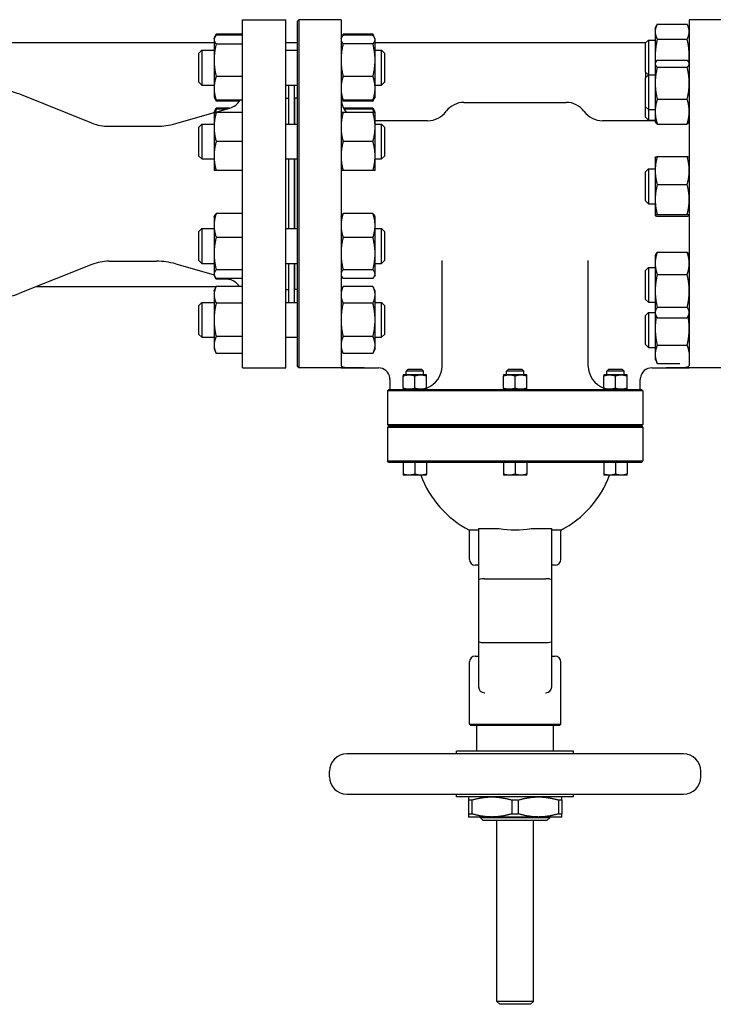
# Model space of a CAD drawing. Header units: inches. Extents: x 18 to 846, y -44 to 561.
# Tile 585 of 642: x 401 to 416, y 501 to 522. Entities that reach past the tile are written whole.
import ezdxf

# ---------------------------------------------------------------- set-up
doc = ezdxf.new("R2010")
doc.units = ezdxf.units.IN
doc.header["$LTSCALE"] = 24
doc.header["$MEASUREMENT"] = 0
doc.layers.add('Visible (ANSI)', color=7, linetype='Continuous', lineweight=30)

msp = doc.modelspace()

# ---------------------------------------------------------------- linework, layer by layer
at = {"layer": 'Visible (ANSI)'}
for p, q in [((406.05343, 514.3063), (406.05343, 521.8063)), ((406.05343, 521.8063), (406.99093, 521.8063)), ((406.99093, 514.3063), (406.99093, 521.8063)), ((407.24093, 521.77505), (407.27218, 521.8063)), ((407.24093, 514.33755), (407.24093, 521.77505)), ((407.27218, 521.8063), (407.27218, 514.3063)), ((408.17843, 521.8063), (407.27218, 521.8063)), ((408.17843, 521.8063), (408.17843, 514.35461)), ((415.67843, 521.8063), (415.67843, 514.35461)), ((416.58468, 521.8063), (415.67843, 521.8063)), ((414.94443, 521.61698), (414.98009, 521.69346)), ((414.94443, 521.61698), (414.94443, 521.54884)), ((414.98952, 521.71268), (415.63334, 521.71268)), ((415.67843, 521.61698), (415.64277, 521.69346)), ((405.44493, 521.39751), (405.45528, 521.41971)), ((405.44493, 521.39751), (405.44493, 521.37607)), ((405.44493, 521.37607), (405.44493, 520.93374)), ((405.45528, 521.41971), (405.48984, 521.49383)), ((406.05343, 521.4942), (405.49002, 521.4942)), ((406.05343, 521.46977), (405.49002, 521.46977)), ((408.17843, 521.39751), (408.18871, 521.41956)), ((408.18871, 521.41956), (408.22351, 521.49418)), ((408.22351, 521.49418), (408.22352, 521.4942)), ((408.86734, 521.4942), (408.22352, 521.4942)), ((408.86734, 521.46961), (408.22352, 521.46961)), ((408.86734, 521.4942), (408.86735, 521.49418)), ((408.90215, 521.41956), (408.86735, 521.49418)), ((408.91243, 521.39751), (408.90215, 521.41956)), ((408.91243, 521.37621), (408.91243, 521.39751)), ((408.91243, 520.93425), (408.91243, 521.37621)), ((414.73843, 521.30448), (414.80093, 521.36698)), ((414.80093, 521.36698), (414.80093, 520.61982)), ((414.80093, 521.36698), (414.94443, 521.36698)), ((414.94443, 521.54884), (414.94443, 521.02465)), ((414.98952, 521.385), (415.63334, 521.385)), ((405.44493, 521.3063), (398.95968, 521.3063)), ((405.11593, 521.08501), (405.17843, 521.14751)), ((405.17843, 521.14751), (405.17843, 520.39751)), ((405.17843, 521.14751), (405.44493, 521.14751)), ((406.05343, 521.28237), (405.49002, 521.28237)), ((407.24093, 521.3063), (406.99093, 521.3063)), ((406.99093, 521.14751), (407.24093, 521.14751)), ((408.86734, 521.2828), (408.22352, 521.2828)), ((414.74025, 521.3063), (408.91243, 521.3063)), ((408.91243, 521.14751), (409.05343, 521.14751)), ((409.05343, 520.39751), (409.05343, 521.14751)), ((409.11593, 521.08501), (409.05343, 521.14751)), ((414.73843, 520.67948), (414.73843, 521.30448)), ((405.11593, 520.46001), (405.11593, 521.08501)), ((405.44493, 520.93374), (405.44493, 520.33018)), ((408.91243, 520.33055), (408.91243, 520.93425)), ((409.11593, 521.08501), (409.11593, 520.46001)), ((414.94443, 521.02465), (414.94443, 520.86982)), ((414.98952, 520.9312), (415.63334, 520.9312)), ((414.94443, 520.86982), (414.95094, 520.88379)), ((414.94443, 520.86982), (414.94443, 520.85615)), ((414.94443, 520.85615), (414.94443, 520.43791)), ((414.98952, 520.7811), (415.63334, 520.7811)), ((415.67843, 520.86982), (415.67191, 520.88379)), ((406.05343, 520.58511), (405.49002, 520.58511)), ((408.86734, 520.5857), (408.22352, 520.5857)), ((414.73843, 520.67948), (414.79951, 520.6184)), ((414.73843, 520.55732), (414.80093, 520.61982)), ((414.73843, 519.93232), (414.73843, 520.55732)), ((414.74093, 520.55982), (414.74093, 520.67698)), ((414.80093, 520.61982), (414.80093, 519.86982)), ((414.80093, 520.61982), (414.94443, 520.61982)), ((405.11593, 520.46001), (405.17843, 520.39751)), ((405.17843, 520.39751), (405.44493, 520.39751)), ((405.44493, 520.33018), (405.44493, 520.14751)), ((406.99093, 520.39751), (407.24093, 520.39751)), ((407.05343, 519.55639), (407.05343, 520.39751)), ((407.17343, 519.55639), (407.17343, 520.39751)), ((408.91243, 520.39751), (409.05343, 520.39751)), ((408.91243, 520.14751), (408.91243, 520.33055)), ((409.11593, 520.46001), (409.05343, 520.39751)), ((414.94443, 520.43791), (414.94443, 519.82658)), ((402.81265, 519.58035), (401.25835, 520.19974)), ((405.44493, 520.14751), (405.45528, 520.12531)), ((405.45528, 520.12531), (405.48984, 520.05119)), ((406.05343, 520.07525), (405.49002, 520.07525)), ((406.99093, 520.1188), (407.05343, 520.1188)), ((407.17843, 520.1163), (407.17843, 519.55639)), ((407.24093, 520.1163), (407.17843, 520.1163)), ((408.17843, 520.14751), (408.18871, 520.12545)), ((408.18871, 520.12545), (408.22351, 520.05084)), ((408.86734, 520.0754), (408.22352, 520.0754)), ((408.90215, 520.12545), (408.86735, 520.05084)), ((408.91243, 520.14751), (408.90215, 520.12545)), ((414.98952, 520.09472), (415.63334, 520.09472)), ((405.45244, 519.80652), (405.78179, 519.90096)), ((405.45514, 519.82829), (405.47462, 519.87007)), ((405.9887, 520.05082), (405.49002, 520.05082)), ((405.77897, 519.90015), (405.49002, 519.90015)), ((405.70286, 519.87832), (405.49002, 519.87832)), ((407.17343, 519.9963), (407.17843, 519.9963)), ((408.86734, 520.05082), (408.22352, 520.05082)), ((408.86734, 519.90015), (408.23497, 519.90015)), ((408.86734, 519.87848), (408.24694, 519.87848)), ((408.90215, 519.82843), (408.88273, 519.87007)), ((410.82607, 520.02481), (413.03079, 520.02481)), ((414.73843, 519.70696), (414.73843, 519.93232)), ((414.73843, 519.93232), (414.80093, 519.86982)), ((414.80093, 519.86982), (414.80093, 519.64446)), ((414.80093, 519.86982), (414.94443, 519.86982)), ((404.61857, 519.56741), (405.44493, 519.80436)), ((405.44493, 519.80639), (405.45514, 519.82829)), ((405.44493, 519.80639), (405.44493, 519.49341)), ((406.05343, 519.80671), (405.49002, 519.80671)), ((406.05343, 519.80607), (405.49002, 519.80607)), ((408.86734, 519.8064), (408.22352, 519.8064)), ((408.86734, 519.80638), (408.22352, 519.80638)), ((408.91243, 519.80639), (408.90215, 519.82843)), ((408.91243, 519.49387), (408.91243, 519.80639)), ((414.73843, 519.70696), (414.80093, 519.64446)), ((414.94443, 519.82658), (414.94443, 519.61982)), ((403.18284, 519.5093), (404.20512, 519.5093)), ((405.11593, 519.49389), (405.17843, 519.55639)), ((405.11593, 518.86889), (405.11593, 519.49389)), ((405.17843, 519.55639), (405.17843, 518.80639)), ((405.17843, 519.55639), (405.44493, 519.55639)), ((405.44493, 519.49341), (405.44493, 518.86842)), ((406.99093, 519.55639), (407.24093, 519.55639)), ((410.04459, 519.63111), (408.91243, 519.63111)), ((408.91243, 519.55639), (409.05343, 519.55639)), ((408.91243, 518.86887), (408.91243, 519.49387)), ((409.05343, 518.80639), (409.05343, 519.55639)), ((409.11593, 519.49389), (409.05343, 519.55639)), ((409.11593, 519.49389), (409.11593, 518.86889)), ((414.94443, 519.63111), (413.81226, 519.63111)), ((414.80093, 519.64446), (414.94443, 519.64446)), ((414.94443, 519.61982), (414.95094, 519.60584)), ((414.98952, 519.55844), (415.63334, 519.55844)), ((415.67843, 519.61982), (415.67191, 519.60584)), ((406.05343, 519.18076), (405.49002, 519.18076)), ((408.86734, 519.18137), (408.22352, 519.18137)), ((405.11593, 518.86889), (405.17843, 518.80639)), ((405.17843, 518.80639), (405.44493, 518.80639)), ((405.44493, 518.86842), (405.44493, 518.55639)), ((406.99093, 518.80639), (407.24093, 518.80639)), ((407.05343, 517.30621), (407.05343, 518.80639)), ((407.17343, 517.30621), (407.17343, 518.80639)), ((407.17843, 518.80639), (407.17843, 517.30621)), ((408.91243, 518.55639), (408.91243, 518.86887)), ((408.91243, 518.80639), (409.05343, 518.80639)), ((409.11593, 518.86889), (409.05343, 518.80639)), ((414.94443, 518.84065), (414.94483, 518.84151)), ((414.94443, 518.84065), (414.94443, 518.55601)), ((414.98952, 518.85866), (415.63334, 518.85866)), ((415.67843, 518.84065), (415.67803, 518.84151)), ((414.73843, 518.52815), (414.80093, 518.59065)), ((414.80093, 518.59065), (414.80093, 517.84065)), ((414.80093, 518.59065), (414.94443, 518.59065)), ((406.05343, 518.55607), (405.49002, 518.55607)), ((408.86734, 518.55638), (408.22352, 518.55638)), ((414.73843, 517.90315), (414.73843, 518.52815)), ((414.94443, 518.55601), (414.94443, 517.93187)), ((414.98952, 518.25337), (415.63334, 518.25337)), ((414.73843, 517.90315), (414.80093, 517.84065)), ((414.80093, 517.84065), (414.94443, 517.84065)), ((414.94443, 517.93187), (414.94443, 517.5915)), ((405.44493, 517.55621), (405.45514, 517.57811)), ((405.44493, 517.55621), (405.44493, 517.37277)), ((406.05343, 517.62815), (405.49002, 517.62815)), ((408.17843, 517.55621), (408.18871, 517.57825)), ((408.86734, 517.6283), (408.22352, 517.6283)), ((408.91243, 517.55621), (408.90215, 517.57825)), ((408.91243, 517.37314), (408.91243, 517.55621)), ((414.94443, 517.5915), (414.94443, 517.59065)), ((414.94443, 517.59065), (414.94483, 517.58979)), ((414.98952, 517.61036), (415.63334, 517.61036)), ((414.98952, 517.57264), (415.63334, 517.57264)), ((415.67843, 517.59065), (415.67803, 517.58979)), ((405.44493, 517.37277), (405.44493, 516.76892)), ((408.91243, 516.76943), (408.91243, 517.37314)), ((405.11593, 517.24371), (405.17843, 517.30621)), ((405.11593, 516.61871), (405.11593, 517.24371)), ((405.17843, 517.30621), (405.17843, 516.55621)), ((405.17843, 517.30621), (405.44493, 517.30621)), ((406.05343, 517.11739), (405.49002, 517.11739)), ((406.99093, 517.30621), (407.24093, 517.30621)), ((408.86734, 517.11797), (408.22352, 517.11797)), ((408.91243, 517.30621), (409.05343, 517.30621)), ((409.05343, 516.55621), (409.05343, 517.30621)), ((409.11593, 517.24371), (409.05343, 517.30621)), ((409.11593, 517.24371), (409.11593, 516.61871)), ((405.44493, 516.76892), (405.44493, 516.32737)), ((408.91243, 516.3275), (408.91243, 516.76943)), ((414.94443, 516.71814), (414.95942, 516.75029)), ((414.94443, 516.71814), (414.94443, 516.55758)), ((414.98952, 516.79905), (415.63334, 516.79905)), ((415.67843, 516.71814), (415.66344, 516.75029)), ((402.81265, 516.53226), (401.25835, 515.91287)), ((403.18284, 516.6033), (404.20512, 516.6033)), ((404.61857, 516.54519), (405.44493, 516.30824)), ((405.11593, 516.61871), (405.17843, 516.55621)), ((405.17843, 516.55621), (405.44493, 516.55621)), ((406.99093, 516.55621), (407.24093, 516.55621)), ((407.05343, 515.7151), (407.05343, 516.55621)), ((407.17343, 515.7151), (407.17343, 516.55621)), ((407.17843, 516.55621), (407.17843, 515.9963)), ((408.91243, 516.55621), (409.05343, 516.55621)), ((409.11593, 516.61871), (409.05343, 516.55621)), ((410.35363, 514.3437), (410.35363, 516.61873)), ((413.50323, 514.3437), (413.50323, 516.61873)), ((414.73843, 516.40564), (414.80093, 516.46814)), ((414.80093, 516.46814), (414.80093, 515.71814)), ((414.80093, 516.46814), (414.94443, 516.46814)), ((414.94443, 516.55758), (414.94443, 515.96315)), ((405.44493, 516.32737), (405.44493, 516.30621)), ((405.44493, 516.30621), (405.45514, 516.28432)), ((405.45514, 516.28432), (405.46396, 516.26539)), ((406.05343, 516.42045), (405.49002, 516.42045)), ((408.17843, 516.30621), (408.18871, 516.28417)), ((408.86734, 516.42088), (408.22352, 516.42088)), ((408.91243, 516.30621), (408.90215, 516.28417)), ((408.91243, 516.30621), (408.91243, 516.3275)), ((414.73843, 515.78064), (414.73843, 516.40564)), ((414.98952, 516.31611), (415.63334, 516.31611)), ((401.61828, 516.0563), (405.48746, 516.0563)), ((405.44493, 515.9651), (405.48984, 516.06142)), ((406.05343, 516.23428), (405.49002, 516.23428)), ((405.75222, 516.22013), (405.49002, 516.22013)), ((406.05343, 516.06178), (405.49002, 516.06178)), ((405.70286, 516.23428), (405.78179, 516.21165)), ((407.17343, 516.1163), (407.17843, 516.1163)), ((407.17343, 516.0563), (407.17843, 516.0563)), ((408.17843, 515.9651), (408.22351, 516.06177)), ((408.22351, 516.06177), (408.22352, 516.06178)), ((408.86734, 516.23412), (408.22352, 516.23412)), ((408.86734, 516.06178), (408.22352, 516.06178)), ((408.86734, 516.06178), (408.86735, 516.06177)), ((408.91243, 515.9651), (408.86735, 516.06177)), ((405.44493, 515.9651), (405.44493, 515.88109)), ((405.44493, 515.88109), (405.44493, 515.33955)), ((406.99093, 515.9938), (407.05343, 515.9938)), ((407.24093, 515.9963), (407.17843, 515.9963)), ((408.91243, 515.88135), (408.91243, 515.9651)), ((408.91243, 515.34007), (408.91243, 515.88135)), ((414.94443, 515.96315), (414.94443, 515.49872)), ((405.11593, 515.6526), (405.17843, 515.7151)), ((405.11593, 515.0276), (405.11593, 515.6526)), ((405.17843, 515.7151), (405.17843, 514.9651)), ((405.17843, 515.7151), (405.44493, 515.7151)), ((406.05343, 515.70039), (405.49002, 515.70039)), ((406.99093, 515.7151), (407.24093, 515.7151)), ((408.86734, 515.70092), (408.22352, 515.70092)), ((408.91243, 515.7151), (409.05343, 515.7151)), ((409.05343, 514.9651), (409.05343, 515.7151)), ((409.11593, 515.6526), (409.05343, 515.7151)), ((409.11593, 515.6526), (409.11593, 515.0276)), ((414.73843, 515.78064), (414.80093, 515.71814)), ((414.80093, 515.71814), (414.94443, 515.71814)), ((414.73843, 515.43312), (414.80093, 515.49562)), ((414.73843, 514.80812), (414.73843, 515.43312)), ((414.80093, 515.49562), (414.80093, 514.74562)), ((414.80093, 515.49562), (414.94443, 515.49562)), ((414.94443, 515.49872), (414.94443, 515.46814)), ((414.94443, 515.46814), (414.95942, 515.43599)), ((414.94443, 515.46814), (414.94443, 515.15329)), ((414.98952, 515.6102), (415.63334, 515.6102)), ((415.67843, 515.46814), (415.66344, 515.43599)), ((405.44493, 515.33955), (405.44493, 514.79856)), ((408.91243, 514.79882), (408.91243, 515.34007)), ((414.98952, 515.38723), (415.63334, 515.38723)), ((405.11593, 515.0276), (405.17843, 514.9651)), ((408.86734, 514.97923), (408.22352, 514.97923)), ((409.11593, 515.0276), (409.05343, 514.9651)), ((414.94443, 515.15329), (414.94443, 514.59643)), ((405.17843, 514.9651), (405.44493, 514.9651)), ((405.44493, 514.79856), (405.44493, 514.7151)), ((406.05343, 514.9787), (405.49002, 514.9787)), ((406.99093, 514.9651), (407.24093, 514.9651)), ((408.91243, 514.9651), (409.05343, 514.9651)), ((408.91243, 514.7151), (408.91243, 514.79882)), ((414.73843, 514.80812), (414.80093, 514.74562)), ((414.98952, 514.79294), (415.63334, 514.79294)), ((405.44493, 514.7151), (405.48984, 514.61878)), ((406.05343, 514.61841), (405.49002, 514.61841)), ((408.17843, 514.7151), (408.22351, 514.61842)), ((408.86734, 514.61841), (408.22352, 514.61841)), ((408.91243, 514.7151), (408.86735, 514.61842)), ((414.80093, 514.74562), (414.94443, 514.74562)), ((414.94443, 514.59643), (414.94443, 514.49562)), ((414.94443, 514.49562), (414.98009, 514.41915)), ((414.98952, 514.39992), (415.47448, 514.39992)), ((406.05343, 514.3063), (406.99093, 514.3063)), ((407.24093, 514.33755), (407.27218, 514.3063)), ((408.17843, 514.3063), (407.27218, 514.3063)), ((408.67843, 514.30764), (408.17843, 514.30764)), ((408.17843, 514.30764), (408.17843, 514.3063)), ((408.17843, 514.3063), (408.98343, 514.3063)), ((409.64398, 514.1562), (409.51898, 514.1562)), ((409.51898, 513.86603), (409.51898, 514.13387)), ((409.61873, 514.2689), (409.58148, 514.23165)), ((409.95648, 514.23165), (409.58148, 514.23165)), ((409.58148, 514.1562), (409.58148, 514.23165)), ((409.91923, 514.2689), (409.61873, 514.2689)), ((409.89398, 514.1562), (409.64398, 514.1562)), ((409.76898, 513.86603), (409.76898, 514.13387)), ((410.01898, 514.1562), (409.89398, 514.1562)), ((409.91923, 514.2689), (409.95648, 514.23165)), ((409.95648, 514.1562), (409.95648, 514.23165)), ((410.01898, 513.86603), (410.01898, 514.13387)), ((411.80343, 514.1562), (411.67843, 514.1562)), ((411.67843, 513.86603), (411.67843, 514.13387)), ((411.77818, 514.2689), (411.74093, 514.23165)), ((412.11593, 514.23165), (411.74093, 514.23165)), ((411.74093, 514.1562), (411.74093, 514.23165)), ((412.07868, 514.2689), (411.77818, 514.2689)), ((412.05343, 514.1562), (411.80343, 514.1562)), ((411.92843, 513.86603), (411.92843, 514.13387)), ((412.17843, 514.1562), (412.05343, 514.1562)), ((412.07868, 514.2689), (412.11593, 514.23165)), ((412.11593, 514.1562), (412.11593, 514.23165)), ((412.17843, 513.86603), (412.17843, 514.13387)), ((413.96288, 514.1562), (413.83788, 514.1562)), ((413.83788, 513.86603), (413.83788, 514.13387)), ((413.93763, 514.2689), (413.90038, 514.23165)), ((414.27538, 514.23165), (413.90038, 514.23165)), ((413.90038, 514.1562), (413.90038, 514.23165)), ((414.23813, 514.2689), (413.93763, 514.2689)), ((414.21288, 514.1562), (413.96288, 514.1562)), ((414.08788, 513.86603), (414.08788, 514.13387)), ((414.33788, 514.1562), (414.21288, 514.1562)), ((414.23813, 514.2689), (414.27538, 514.23165)), ((414.27538, 514.1562), (414.27538, 514.23165)), ((414.33788, 513.86603), (414.33788, 514.13387)), ((414.87343, 514.3063), (415.67843, 514.3063)), ((415.67843, 514.30764), (415.17843, 514.30764)), ((415.67843, 514.3063), (415.67843, 514.30764)), ((416.58468, 514.3063), (415.67843, 514.3063)), ((409.23343, 514.0563), (409.23343, 513.8437)), ((414.62343, 513.8437), (414.62343, 514.0563)), ((409.20968, 513.8437), (409.17843, 513.81245)), ((409.24165, 513.81245), (409.17843, 513.81245)), ((409.17843, 513.81245), (409.17843, 513.08755)), ((409.20968, 513.8437), (409.27277, 513.8437)), ((410.79105, 513.81245), (409.24165, 513.81245)), ((409.27277, 513.8437), (410.79422, 513.8437)), ((413.0658, 513.81245), (410.79105, 513.81245)), ((410.79422, 513.8437), (413.06264, 513.8437)), ((413.06264, 513.8437), (414.58409, 513.8437)), ((414.61521, 513.81245), (413.0658, 513.81245)), ((414.58409, 513.8437), (414.64718, 513.8437)), ((414.67843, 513.81245), (414.61521, 513.81245)), ((414.64718, 513.8437), (414.67843, 513.81245)), ((414.67843, 513.81245), (414.67843, 513.08755)), ((409.17843, 513.08755), (409.24165, 513.08755)), ((409.20968, 513.0563), (409.17843, 513.08755)), ((409.24165, 513.08755), (410.79105, 513.08755)), ((410.79105, 513.08755), (413.0658, 513.08755)), ((413.0658, 513.08755), (414.61521, 513.08755)), ((414.61521, 513.08755), (414.67843, 513.08755)), ((414.64718, 513.0563), (414.67843, 513.08755)), ((409.20968, 513.0563), (409.17843, 513.02505)), ((409.24165, 513.02505), (409.17843, 513.02505)), ((409.17843, 513.02505), (409.17843, 512.30015)), ((409.27277, 513.0563), (409.20968, 513.0563)), ((409.20968, 513.0563), (409.27277, 513.0563)), ((410.79105, 513.02505), (409.24165, 513.02505)), ((410.79422, 513.0563), (409.27277, 513.0563)), ((409.27277, 513.0563), (410.79422, 513.0563)), ((413.0658, 513.02505), (410.79105, 513.02505)), ((413.06264, 513.0563), (410.79422, 513.0563)), ((410.79422, 513.0563), (413.06264, 513.0563)), ((414.58409, 513.0563), (413.06264, 513.0563)), ((413.06264, 513.0563), (414.58409, 513.0563)), ((414.61521, 513.02505), (413.0658, 513.02505)), ((414.64718, 513.0563), (414.58409, 513.0563)), ((414.58409, 513.0563), (414.64718, 513.0563)), ((414.67843, 513.02505), (414.61521, 513.02505)), ((414.64718, 513.0563), (414.67843, 513.02505)), ((414.67843, 513.02505), (414.67843, 512.30015)), ((409.17843, 512.30015), (409.24165, 512.30015)), ((409.20968, 512.2689), (409.17843, 512.30015)), ((409.27277, 512.2689), (409.20968, 512.2689)), ((409.24165, 512.30015), (410.79105, 512.30015)), ((410.79422, 512.2689), (409.27277, 512.2689)), ((409.51898, 512.2689), (409.51898, 512.01623)), ((409.76898, 512.2689), (409.76898, 512.01623)), ((410.01898, 512.2689), (410.01898, 512.01623)), ((410.79105, 512.30015), (413.0658, 512.30015)), ((413.06264, 512.2689), (410.79422, 512.2689)), ((411.67843, 512.2689), (411.67843, 512.01623)), ((411.92843, 512.2689), (411.92843, 512.01623)), ((412.17843, 512.2689), (412.17843, 512.01623)), ((414.58409, 512.2689), (413.06264, 512.2689)), ((413.0658, 512.30015), (414.61521, 512.30015)), ((413.83788, 512.2689), (413.83788, 512.01623)), ((414.08788, 512.2689), (414.08788, 512.01623)), ((414.33788, 512.2689), (414.33788, 512.01623)), ((414.64718, 512.2689), (414.58409, 512.2689)), ((414.61521, 512.30015), (414.67843, 512.30015)), ((414.64718, 512.2689), (414.67843, 512.30015)), ((409.64398, 511.9939), (409.51898, 511.9939)), ((409.89398, 511.9939), (409.64398, 511.9939)), ((410.01898, 511.9939), (409.89398, 511.9939)), ((411.80343, 511.9939), (411.67843, 511.9939)), ((412.05343, 511.9939), (411.80343, 511.9939)), ((412.17843, 511.9939), (412.05343, 511.9939)), ((413.96288, 511.9939), (413.83788, 511.9939)), ((414.21288, 511.9939), (413.96288, 511.9939)), ((414.33788, 511.9939), (414.21288, 511.9939)), ((411.14103, 510.81261), (410.94418, 510.81261)), ((410.94418, 510.1813), (410.94418, 510.81261)), ((411.14103, 510.8437), (411.26603, 510.8437)), ((411.14103, 510.8437), (411.14103, 509.73998)), ((411.26603, 510.8437), (411.5835, 510.8437)), ((412.27336, 510.8437), (412.59083, 510.8437)), ((412.59083, 510.8437), (412.71583, 510.8437)), ((412.71583, 509.73998), (412.71583, 510.8437)), ((412.91268, 510.81261), (412.71583, 510.81261)), ((412.91268, 510.1813), (412.91268, 510.81261)), ((411.14103, 510.0563), (411.06918, 510.0563)), ((412.78768, 510.0563), (412.71583, 510.0563)), ((411.14103, 509.73998), (411.14103, 508.412)), ((411.26603, 509.76202), (412.59083, 509.76202)), ((412.71583, 508.412), (412.71583, 509.73998)), ((411.14103, 508.412), (411.14103, 507.43327)), ((412.71583, 507.43327), (412.71583, 508.412)), ((411.26603, 508.38995), (412.59083, 508.38995)), ((411.06918, 508.09567), (411.14103, 508.09567)), ((412.71583, 508.09567), (412.78768, 508.09567)), ((410.94418, 506.63086), (410.94418, 507.97067)), ((412.91268, 506.63086), (412.91268, 507.97067)), ((411.26603, 507.30827), (411.2755, 507.30827)), ((412.58136, 507.30827), (412.59083, 507.30827)), ((410.94418, 506.63086), (412.91268, 506.63086)), ((410.97543, 506.59961), (410.94418, 506.63086)), ((412.88143, 506.59961), (410.97543, 506.59961)), ((411.10166, 506.04843), (411.10166, 506.59961)), ((412.7552, 506.04843), (412.7552, 506.59961)), ((412.88143, 506.59961), (412.91268, 506.63086)), ((415.55441, 505.98937), (408.30244, 505.98937)), ((413.18827, 506.04843), (410.66859, 506.04843)), ((410.66859, 505.98937), (410.66859, 506.04843)), ((413.18827, 505.98937), (413.18827, 506.04843)), ((407.92843, 505.49725), (407.92843, 505.61536)), ((415.92843, 505.49725), (415.92843, 505.61536)), ((408.30244, 505.12323), (415.55441, 505.12323)), ((410.66859, 505.06418), (410.66859, 505.12323)), ((413.18827, 505.06418), (410.66859, 505.06418)), ((413.18827, 505.06418), (413.18827, 505.12323)), ((410.92449, 504.99599), (410.92449, 504.6993)), ((410.9925, 504.99599), (410.92449, 504.99599)), ((410.9925, 504.99599), (410.9925, 504.6993)), ((411.86043, 504.99599), (411.86043, 504.6993)), ((411.99643, 504.99599), (411.86043, 504.99599)), ((411.99643, 504.99599), (411.99643, 504.6993)), ((412.86436, 504.99599), (412.86436, 504.6993)), ((412.93237, 504.99599), (412.86436, 504.99599)), ((412.93237, 504.99599), (412.93237, 504.6993)), ((410.92449, 504.6993), (410.9925, 504.6993)), ((411.42646, 504.63111), (410.92449, 504.63111)), ((411.1804, 504.61487), (411.1804, 504.63111)), ((412.67646, 504.61487), (411.1804, 504.61487)), ((411.2429, 504.55237), (411.1804, 504.61487)), ((412.4304, 504.63111), (411.42646, 504.63111)), ((411.86043, 504.6993), (411.99643, 504.6993)), ((412.93237, 504.63111), (412.4304, 504.63111)), ((412.61396, 504.55237), (412.67646, 504.61487)), ((412.67646, 504.61487), (412.67646, 504.63111)), ((412.86436, 504.6993), (412.93237, 504.6993)), ((412.61396, 504.55237), (411.2429, 504.55237)), ((411.53473, 500.6588), (411.53473, 504.55237)), ((412.32213, 500.6588), (412.32213, 504.55237)), ((412.32213, 500.6588), (411.53473, 500.6588)), ((411.59723, 500.5963), (411.53473, 500.6588)), ((412.25963, 500.5963), (411.59723, 500.5963)), ((412.25963, 500.5963), (412.32213, 500.6588))]:
    msp.add_line(p, q, dxfattribs=at)
for centre, radius, start, end in [((400.70306, 518.8063), 1.5, 68.272718, 90), ((405.67843, 520.26143), 0.375, 286, 330.231967), ((408.67843, 520.13111), 0.5, 180, 220.496535), ((410.82607, 519.55237), 0.47244, 90, 143.477266), ((413.03079, 519.55237), 0.47244, 36.522734, 90), ((410.04459, 520.13111), 0.5, 270, 323.477266), ((413.81226, 520.13111), 0.5, 216.522734, 270), ((403.18284, 520.5093), 1, 248.272718, 270), ((404.20512, 521.0093), 1.5, 270, 286), ((403.18284, 515.6033), 1, 90, 111.727282), ((404.20512, 515.1033), 1.5, 74, 90), ((405.67843, 515.85117), 0.375, 34.16838, 74), ((400.70306, 517.3063), 1.5, 270, 291.727282), ((409.85363, 514.3437), 0.5, 289.311794, 0), ((414.00323, 514.3437), 0.5, 180, 250.688206), ((408.98343, 514.0563), 0.25, 8.604112, 90), ((414.87343, 514.0563), 0.25, 90, 171.395888), ((411.92843, 512.74134), 2.16535, 200.192895, 242.964308), ((411.92843, 512.74134), 2.16535, 297.035692, 339.807105), ((411.06918, 510.1813), 0.125, 180, 270), ((412.78768, 510.1813), 0.125, 270, 0), ((411.06918, 507.97067), 0.125, 90, 180), ((412.78768, 507.97067), 0.125, 0, 90), ((411.26603, 507.43327), 0.125, 180, 270), ((412.59083, 507.43327), 0.125, 270, 0), ((408.30244, 505.61536), 0.37402, 90, 180), ((415.55441, 505.61536), 0.37402, 0, 90), ((408.30244, 505.49725), 0.37402, 180, 270), ((415.55441, 505.49725), 0.37402, 270, 0)]:
    msp.add_arc(centre, radius, start, end, dxfattribs=at)
for centre, major_axis, ratio, start_param, end_param in [((411.92843, 512.83569), (2.14771, 0), 0.93969262, 4.55108575, 4.87369221), ((411.26603, 509.73998), (0.125, 0), 0.17632698, 1.57079633, 3.14159265), ((412.59083, 509.73998), (-0.125, 0), 0.17632698, 3.14159265, 4.71238898), ((411.26603, 508.412), (-0.125, 0), 0.17632698, 0, 1.57079633), ((412.59083, 508.412), (-0.125, 0), 0.17632698, 1.57079633, 3.14159265)]:
    msp.add_ellipse(centre, major_axis=major_axis, ratio=ratio, start_param=start_param, end_param=end_param, dxfattribs=at)
for points, weights in [([(414.98952, 521.71268), (414.94443, 521.62488), (414.94443, 521.54884)], [1, 1.0379548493, 1]), ([(415.67843, 521.54884), (415.67843, 521.62488), (415.63334, 521.71268)], [1, 1.0379548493, 1]), ([(405.49002, 521.46977), (405.44493, 521.41956), (405.44493, 521.37607)], [1, 1.0379548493, 1]), ([(405.44493, 521.37607), (405.44493, 521.33258), (405.49002, 521.28237)], [1, 1.0379548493, 1]), ([(405.49002, 521.4942), (405.47782, 521.46801), (405.46906, 521.44346)], [1, 1.00998587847, 1.01471720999]), ([(405.48984, 521.49383), (405.48993, 521.49401), (405.49002, 521.4942)], [1.00013849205, 1.00006937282, 1]), ([(408.22352, 521.46961), (408.17843, 521.41956), (408.17843, 521.37621)], [1, 1.0379548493, 1]), ([(408.17843, 521.37621), (408.17843, 521.33286), (408.22352, 521.2828)], [1, 1.0379548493, 1]), ([(408.22352, 521.4942), (408.21125, 521.46789), (408.20245, 521.44323)], [1, 1.01004922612, 1.01477702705]), ([(408.88841, 521.44323), (408.87961, 521.46789), (408.86734, 521.4942)], [1.01477702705, 1.01004922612, 1]), ([(408.91243, 521.37621), (408.91243, 521.41956), (408.86734, 521.46961)], [1, 1.0379548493, 1]), ([(408.86734, 521.2828), (408.91243, 521.33286), (408.91243, 521.37621)], [1, 1.0379548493, 1]), ([(414.94443, 521.54884), (414.94443, 521.4728), (414.98952, 521.385)], [1, 1.0379548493, 1]), ([(414.98952, 521.385), (414.94443, 521.19189), (414.94443, 521.02465)], [1, 1.0379548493, 1]), ([(415.63334, 521.385), (415.67843, 521.4728), (415.67843, 521.54884)], [1, 1.0379548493, 1]), ([(415.67843, 521.02465), (415.67843, 521.19189), (415.63334, 521.385)], [1, 1.0379548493, 1]), ([(405.49002, 521.28237), (405.44493, 521.09554), (405.44493, 520.93374)], [1, 1.0379548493, 1]), ([(408.22352, 521.2828), (408.17843, 521.09601), (408.17843, 520.93425)], [1, 1.0379548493, 1]), ([(408.91243, 520.93425), (408.91243, 521.09601), (408.86734, 521.2828)], [1, 1.0379548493, 1]), ([(405.44493, 520.93374), (405.44493, 520.77194), (405.49002, 520.58511)], [1, 1.0379548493, 1]), ([(408.17843, 520.93425), (408.17843, 520.77249), (408.22352, 520.5857)], [1, 1.0379548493, 1]), ([(408.86734, 520.5857), (408.91243, 520.77249), (408.91243, 520.93425)], [1, 1.0379548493, 1]), ([(414.94443, 521.02465), (414.94443, 520.95577), (414.95162, 520.88519)], [1, 1.01529068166, 1.01826120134]), ([(414.98952, 520.9312), (414.94443, 520.89098), (414.94443, 520.85615)], [1, 1.0379548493, 1]), ([(415.67843, 520.85615), (415.67843, 520.89098), (415.63334, 520.9312)], [1, 1.0379548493, 1]), ([(415.67124, 520.88519), (415.67843, 520.95577), (415.67843, 521.02465)], [1.01826120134, 1.01529068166, 1]), ([(414.94443, 520.85615), (414.94443, 520.82132), (414.98952, 520.7811)], [1, 1.0379548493, 1]), ([(414.98952, 520.7811), (414.94443, 520.59719), (414.94443, 520.43791)], [1, 1.0379548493, 1]), ([(415.63334, 520.7811), (415.67843, 520.82132), (415.67843, 520.85615)], [1, 1.0379548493, 1]), ([(415.67843, 520.43791), (415.67843, 520.59719), (415.63334, 520.7811)], [1, 1.0379548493, 1]), ([(405.49002, 520.58511), (405.44493, 520.44849), (405.44493, 520.33018)], [1, 1.0379548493, 1]), ([(408.22352, 520.5857), (408.17843, 520.44896), (408.17843, 520.33055)], [1, 1.0379548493, 1]), ([(408.91243, 520.33055), (408.91243, 520.44896), (408.86734, 520.5857)], [1, 1.0379548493, 1]), ([(405.44493, 520.33018), (405.44493, 520.21186), (405.49002, 520.07525)], [1, 1.0379548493, 1]), ([(408.17843, 520.33055), (408.17843, 520.21214), (408.22352, 520.0754)], [1, 1.0379548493, 1]), ([(408.86734, 520.0754), (408.91243, 520.21214), (408.91243, 520.33055)], [1, 1.0379548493, 1]), ([(414.94443, 520.43791), (414.94443, 520.27864), (414.98952, 520.09472)], [1, 1.0379548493, 1]), ([(415.63334, 520.09472), (415.67843, 520.27864), (415.67843, 520.43791)], [1, 1.0379548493, 1]), ([(405.49002, 520.07525), (405.46632, 520.10164), (405.45528, 520.12531)], [1, 1.01959616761, 1.01895725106]), ([(405.46894, 520.10172), (405.47774, 520.07709), (405.49002, 520.05082)], [1.01477953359, 1.01005189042, 1]), ([(408.22352, 520.0754), (408.19975, 520.10179), (408.18871, 520.12545)], [1, 1.01965700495, 1.01895308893]), ([(408.20244, 520.1018), (408.21124, 520.07713), (408.22352, 520.05082)], [1.01477953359, 1.01005189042, 1]), ([(408.90215, 520.12545), (408.89111, 520.10179), (408.86734, 520.0754)], [1.01895308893, 1.01965700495, 1]), ([(408.86734, 520.05082), (408.87961, 520.07713), (408.88842, 520.1018)], [1, 1.01005189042, 1.01477953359]), ([(414.98952, 520.09472), (414.94443, 519.95102), (414.94443, 519.82658)], [1, 1.0379548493, 1]), ([(415.67843, 519.82658), (415.67843, 519.95102), (415.63334, 520.09472)], [1, 1.0379548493, 1]), ([(405.45514, 519.82829), (405.46617, 519.85194), (405.49002, 519.87832)], [1.01894813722, 1.01972294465, 1]), ([(405.49002, 519.87832), (405.4787, 519.84398), (405.47034, 519.81165)], [1, 1.00926034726, 1.01400195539]), ([(405.47462, 519.87007), (405.48147, 519.88476), (405.49002, 519.90015)], [1.01139008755, 1.00697791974, 1]), ([(405.49002, 519.90015), (405.48183, 519.87994), (405.47521, 519.86062)], [1, 1.00667899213, 1.01100735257]), ([(408.86734, 519.90015), (408.87589, 519.88476), (408.88273, 519.87007)], [1, 1.00697791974, 1.01139008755]), ([(408.88208, 519.86081), (408.87548, 519.88004), (408.86734, 519.90015)], [1.01096558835, 1.00664681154, 1]), ([(408.86734, 519.87848), (408.89112, 519.85209), (408.90215, 519.82843)], [1, 1.01966212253, 1.01895272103]), ([(408.88841, 519.8064), (408.87961, 519.84128), (408.86734, 519.87848)], [1.01477702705, 1.01004922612, 1]), ([(405.49002, 519.80671), (405.44493, 519.80654), (405.44493, 519.80639)], [1, 1.0379548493, 1]), ([(405.44493, 519.80639), (405.44493, 519.80624), (405.49002, 519.80607)], [1, 1.0379548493, 1]), ([(405.49002, 519.80607), (405.44493, 519.63852), (405.44493, 519.49341)], [1, 1.0379548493, 1]), ([(408.22352, 519.8064), (408.17843, 519.8064), (408.17843, 519.80639)], [1, 1.0379548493, 1]), ([(408.17843, 519.80639), (408.17843, 519.80639), (408.22352, 519.80638)], [1, 1.0379548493, 1]), ([(408.22352, 519.80638), (408.17843, 519.63891), (408.17843, 519.49387)], [1, 1.0379548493, 1]), ([(408.91243, 519.80639), (408.91243, 519.8064), (408.86734, 519.8064)], [1, 1.0379548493, 1]), ([(408.86734, 519.80638), (408.91243, 519.80639), (408.91243, 519.80639)], [1, 1.0379548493, 1]), ([(408.91243, 519.49387), (408.91243, 519.63891), (408.86734, 519.80638)], [1, 1.0379548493, 1]), ([(414.94443, 519.82658), (414.94443, 519.70213), (414.98952, 519.55844)], [1, 1.0379548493, 1]), ([(415.63334, 519.55844), (415.67843, 519.70213), (415.67843, 519.82658)], [1, 1.0379548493, 1]), ([(405.44493, 519.49341), (405.44493, 519.34831), (405.49002, 519.18076)], [1, 1.0379548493, 1]), ([(408.17843, 519.49387), (408.17843, 519.34884), (408.22352, 519.18137)], [1, 1.0379548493, 1]), ([(408.86734, 519.18137), (408.91243, 519.34884), (408.91243, 519.49387)], [1, 1.0379548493, 1]), ([(414.98952, 519.55844), (414.96133, 519.58358), (414.95094, 519.60584)], [1, 1.02339782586, 1.017947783]), ([(415.67191, 519.60584), (415.66153, 519.58358), (415.63334, 519.55844)], [1.017947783, 1.02339782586, 1]), ([(405.49002, 519.18076), (405.44493, 519.01337), (405.44493, 518.86842)], [1, 1.0379548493, 1]), ([(408.22352, 519.18137), (408.17843, 519.0139), (408.17843, 518.86887)], [1, 1.0379548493, 1]), ([(408.91243, 518.86887), (408.91243, 519.0139), (408.86734, 519.18137)], [1, 1.0379548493, 1]), ([(405.44493, 518.86842), (405.44493, 518.72346), (405.49002, 518.55607)], [1, 1.0379548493, 1]), ([(408.17843, 518.86887), (408.17843, 518.72384), (408.22352, 518.55638)], [1, 1.0379548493, 1]), ([(408.86734, 518.55638), (408.91243, 518.72384), (408.91243, 518.86887)], [1, 1.0379548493, 1]), ([(414.98952, 518.85866), (414.94443, 518.69647), (414.94443, 518.55601)], [1, 1.0379548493, 1]), ([(414.94483, 518.84151), (414.94854, 518.84947), (414.98952, 518.85866)], [1.00648758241, 1.03437304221, 1]), ([(415.63334, 518.85866), (415.67432, 518.84947), (415.67803, 518.84151)], [1, 1.03437304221, 1.00648758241]), ([(415.67843, 518.55601), (415.67843, 518.69647), (415.63334, 518.85866)], [1, 1.0379548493, 1]), ([(405.49002, 518.55607), (405.445, 518.55624), (405.44493, 518.55639)], [1, 1.03789475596, 1.00011999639]), ([(408.22352, 518.55638), (408.17843, 518.55639), (408.17843, 518.55639)], [1, 1.03795242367, 1.00000485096]), ([(408.91243, 518.55639), (408.91243, 518.55639), (408.86734, 518.55638)], [1.00000485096, 1.03795242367, 1]), ([(414.94443, 518.55601), (414.94443, 518.41556), (414.98952, 518.25337)], [1, 1.0379548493, 1]), ([(415.63334, 518.25337), (415.67843, 518.41556), (415.67843, 518.55601)], [1, 1.0379548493, 1]), ([(414.98952, 518.25337), (414.94443, 518.08108), (414.94443, 517.93187)], [1, 1.0379548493, 1]), ([(415.67843, 517.93187), (415.67843, 518.08108), (415.63334, 518.25337)], [1, 1.0379548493, 1]), ([(414.94443, 517.93187), (414.94443, 517.78266), (414.98952, 517.61036)], [1, 1.0379548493, 1]), ([(415.63334, 517.61036), (415.67843, 517.78266), (415.67843, 517.93187)], [1, 1.0379548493, 1]), ([(405.49002, 517.62815), (405.44493, 517.49129), (405.44493, 517.37277)], [1, 1.0379548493, 1]), ([(405.45514, 517.57811), (405.46617, 517.60176), (405.49002, 517.62815)], [1.01894813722, 1.01972294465, 1]), ([(408.22352, 517.6283), (408.17843, 517.49156), (408.17843, 517.37314)], [1, 1.0379548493, 1]), ([(408.18871, 517.57825), (408.19974, 517.60191), (408.22352, 517.6283)], [1.01895272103, 1.01966212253, 1]), ([(408.91243, 517.37314), (408.91243, 517.49156), (408.86734, 517.6283)], [1, 1.0379548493, 1]), ([(408.86734, 517.6283), (408.89112, 517.60191), (408.90215, 517.57825)], [1, 1.01966212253, 1.01895272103]), ([(414.98952, 517.61036), (414.94443, 517.60026), (414.94443, 517.5915)], [1, 1.0379548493, 1]), ([(414.94443, 517.5915), (414.94443, 517.58275), (414.98952, 517.57264)], [1, 1.0379548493, 1]), ([(415.67843, 517.5915), (415.67843, 517.60026), (415.63334, 517.61036)], [1, 1.0379548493, 1]), ([(415.63334, 517.57264), (415.67843, 517.58275), (415.67843, 517.5915)], [1, 1.0379548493, 1]), ([(405.44493, 517.37277), (405.44493, 517.25424), (405.49002, 517.11739)], [1, 1.0379548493, 1]), ([(408.17843, 517.37314), (408.17843, 517.25472), (408.22352, 517.11797)], [1, 1.0379548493, 1]), ([(408.86734, 517.11797), (408.91243, 517.25472), (408.91243, 517.37314)], [1, 1.0379548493, 1]), ([(405.49002, 517.11739), (405.44493, 516.93064), (405.44493, 516.76892)], [1, 1.0379548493, 1]), ([(408.22352, 517.11797), (408.17843, 516.93119), (408.17843, 516.76943)], [1, 1.0379548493, 1]), ([(408.91243, 516.76943), (408.91243, 516.93119), (408.86734, 517.11797)], [1, 1.0379548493, 1]), ([(405.44493, 516.76892), (405.44493, 516.6072), (405.49002, 516.42045)], [1, 1.0379548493, 1]), ([(408.17843, 516.76943), (408.17843, 516.60767), (408.22352, 516.42088)], [1, 1.0379548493, 1]), ([(408.86734, 516.42088), (408.91243, 516.60767), (408.91243, 516.76943)], [1, 1.0379548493, 1]), ([(414.98952, 516.79905), (414.94443, 516.66964), (414.94443, 516.55758)], [1, 1.0379548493, 1]), ([(414.95942, 516.75029), (414.97026, 516.77353), (414.98952, 516.79905)], [1.0184677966, 1.01586753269, 1]), ([(415.63334, 516.79905), (415.6526, 516.77353), (415.66344, 516.75029)], [1, 1.01586753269, 1.0184677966]), ([(415.67843, 516.55758), (415.67843, 516.66964), (415.63334, 516.79905)], [1, 1.0379548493, 1]), ([(414.94443, 516.55758), (414.94443, 516.44551), (414.98952, 516.31611)], [1, 1.0379548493, 1]), ([(415.63334, 516.31611), (415.67843, 516.44551), (415.67843, 516.55758)], [1, 1.0379548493, 1]), ([(405.49002, 516.42045), (405.44493, 516.37057), (405.44493, 516.32737)], [1, 1.0379548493, 1]), ([(405.44493, 516.32737), (405.44493, 516.28417), (405.49002, 516.23428)], [1, 1.0379548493, 1]), ([(405.49002, 516.22013), (405.47409, 516.24367), (405.46396, 516.26539)], [1, 1.01308300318, 1.01714660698]), ([(408.22352, 516.42088), (408.17843, 516.37084), (408.17843, 516.3275)], [1, 1.0379548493, 1]), ([(408.17843, 516.3275), (408.17843, 516.28417), (408.22352, 516.23412)], [1, 1.0379548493, 1]), ([(408.91243, 516.3275), (408.91243, 516.37084), (408.86734, 516.42088)], [1, 1.0379548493, 1]), ([(408.86734, 516.23412), (408.91243, 516.28417), (408.91243, 516.3275)], [1, 1.0379548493, 1]), ([(414.98952, 516.31611), (414.94443, 516.12696), (414.94443, 515.96315)], [1, 1.0379548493, 1]), ([(415.67843, 515.96315), (415.67843, 516.12696), (415.63334, 516.31611)], [1, 1.0379548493, 1]), ([(405.49002, 516.06178), (405.44493, 515.96495), (405.44493, 515.88109)], [1, 1.0379548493, 1]), ([(405.48173, 516.24382), (405.48565, 516.23212), (405.49002, 516.22013)], [1.00644238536, 1.00355397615, 1]), ([(405.48984, 516.06142), (405.48993, 516.0616), (405.49002, 516.06178)], [1.00013849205, 1.00006937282, 1]), ([(408.22352, 516.06178), (408.17843, 515.96509), (408.17843, 515.88135)], [1, 1.0379548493, 1]), ([(408.91243, 515.88135), (408.91243, 515.96509), (408.86734, 516.06178)], [1, 1.0379548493, 1]), ([(405.44493, 515.88109), (405.44493, 515.79723), (405.49002, 515.70039)], [1, 1.0379548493, 1]), ([(408.17843, 515.88135), (408.17843, 515.79761), (408.22352, 515.70092)], [1, 1.0379548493, 1]), ([(408.86734, 515.70092), (408.91243, 515.79761), (408.91243, 515.88135)], [1, 1.0379548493, 1]), ([(414.94443, 515.96315), (414.94443, 515.79935), (414.98952, 515.6102)], [1, 1.0379548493, 1]), ([(415.63334, 515.6102), (415.67843, 515.79935), (415.67843, 515.96315)], [1, 1.0379548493, 1]), ([(405.49002, 515.70039), (405.44493, 515.50701), (405.44493, 515.33955)], [1, 1.0379548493, 1]), ([(408.22352, 515.70092), (408.17843, 515.50754), (408.17843, 515.34007)], [1, 1.0379548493, 1]), ([(408.91243, 515.34007), (408.91243, 515.50754), (408.86734, 515.70092)], [1, 1.0379548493, 1]), ([(414.98952, 515.6102), (414.94443, 515.55046), (414.94443, 515.49872)], [1, 1.0379548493, 1]), ([(414.94443, 515.49872), (414.94443, 515.44698), (414.98952, 515.38723)], [1, 1.0379548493, 1]), ([(414.96939, 515.4171), (414.94443, 515.27978), (414.94443, 515.15329)], [1.0142561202, 1.02844305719, 1]), ([(415.67843, 515.49872), (415.67843, 515.55046), (415.63334, 515.6102)], [1, 1.0379548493, 1]), ([(415.63334, 515.38723), (415.67843, 515.44698), (415.67843, 515.49872)], [1, 1.0379548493, 1]), ([(415.67843, 515.15329), (415.67843, 515.27978), (415.65346, 515.4171)], [1, 1.02844305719, 1.0142561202]), ([(405.44493, 515.33955), (405.44493, 515.17208), (405.49002, 514.9787)], [1, 1.0379548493, 1]), ([(408.17843, 515.34007), (408.17843, 515.17261), (408.22352, 514.97923)], [1, 1.0379548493, 1]), ([(408.86734, 514.97923), (408.91243, 515.17261), (408.91243, 515.34007)], [1, 1.0379548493, 1]), ([(408.22352, 514.97923), (408.17843, 514.88255), (408.17843, 514.79882)], [1, 1.0379548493, 1]), ([(408.91243, 514.79882), (408.91243, 514.88255), (408.86734, 514.97923)], [1, 1.0379548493, 1]), ([(414.94443, 515.15329), (414.94443, 514.98605), (414.98952, 514.79294)], [1, 1.0379548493, 1]), ([(415.63334, 514.79294), (415.67843, 514.98605), (415.67843, 515.15329)], [1, 1.0379548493, 1]), ([(405.49002, 514.9787), (405.44493, 514.88216), (405.44493, 514.79856)], [1, 1.0379548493, 1]), ([(405.44493, 514.79856), (405.44493, 514.71495), (405.49002, 514.61841)], [1, 1.0379548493, 1]), ([(408.17843, 514.79882), (408.17843, 514.71509), (408.22352, 514.61841)], [1, 1.0379548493, 1]), ([(408.86734, 514.61841), (408.91243, 514.71509), (408.91243, 514.79882)], [1, 1.0379548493, 1]), ([(414.98952, 514.79294), (414.94443, 514.68763), (414.94443, 514.59643)], [1, 1.0379548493, 1]), ([(415.67664, 514.63415), (415.66967, 514.70809), (415.63334, 514.79294)], [1.01215118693, 1.03035918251, 1]), ([(414.94443, 514.59643), (414.94443, 514.50523), (414.98952, 514.39992)], [1, 1.0379548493, 1]), ([(414.98952, 514.39992), (414.98451, 514.40967), (414.98009, 514.41915)], [1, 1.00407640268, 1.00727718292]), ([(409.51898, 514.1562), (409.51898, 514.1562), (409.51898, 514.13387)], [1, 1.04314139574, 1.01001874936]), ([(409.51898, 514.13387), (409.58597, 514.1562), (409.64398, 514.1562)], [1.01001874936, 1.04314139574, 1]), ([(409.64398, 514.1562), (409.70199, 514.1562), (409.76898, 514.13387)], [1, 1.04314139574, 1.01001874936]), ([(409.76898, 514.13387), (409.83597, 514.1562), (409.89398, 514.1562)], [1.01001874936, 1.04314139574, 1]), ([(409.89398, 514.1562), (409.95199, 514.1562), (410.01898, 514.13387)], [1, 1.04314139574, 1.01001874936]), ([(410.01898, 514.13387), (410.01898, 514.1562), (410.01898, 514.1562)], [1.01001874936, 1.04314139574, 1]), ([(411.67843, 514.1562), (411.67843, 514.1562), (411.67843, 514.13387)], [1, 1.04314139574, 1.01001874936]), ([(411.67843, 514.13387), (411.74542, 514.1562), (411.80343, 514.1562)], [1.01001874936, 1.04314139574, 1]), ([(411.80343, 514.1562), (411.86144, 514.1562), (411.92843, 514.13387)], [1, 1.04314139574, 1.01001874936]), ([(411.92843, 514.13387), (411.99542, 514.1562), (412.05343, 514.1562)], [1.01001874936, 1.04314139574, 1]), ([(412.05343, 514.1562), (412.11144, 514.1562), (412.17843, 514.13387)], [1, 1.04314139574, 1.01001874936]), ([(412.17843, 514.13387), (412.17843, 514.1562), (412.17843, 514.1562)], [1.01001874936, 1.04314139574, 1]), ([(413.83788, 514.1562), (413.83788, 514.1562), (413.83788, 514.13387)], [1, 1.04314139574, 1.01001874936]), ([(413.83788, 514.13387), (413.90486, 514.1562), (413.96288, 514.1562)], [1.01001874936, 1.04314139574, 1]), ([(413.96288, 514.1562), (414.02089, 514.1562), (414.08788, 514.13387)], [1, 1.04314139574, 1.01001874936]), ([(414.08788, 514.13387), (414.15486, 514.1562), (414.21288, 514.1562)], [1.01001874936, 1.04314139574, 1]), ([(414.21288, 514.1562), (414.27089, 514.1562), (414.33788, 514.13387)], [1, 1.04314139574, 1.01001874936]), ([(414.33788, 514.13387), (414.33788, 514.1562), (414.33788, 514.1562)], [1.01001874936, 1.04314139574, 1]), ([(409.64398, 513.8437), (409.58597, 513.8437), (409.51898, 513.86603)], [1, 1.04314139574, 1.01001874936]), ([(409.51898, 513.86603), (409.51898, 513.8437), (409.51898, 513.8437)], [1.01001874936, 1.04314139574, 1]), ([(409.76898, 513.86603), (409.70199, 513.8437), (409.64398, 513.8437)], [1.01001874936, 1.04314139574, 1]), ([(409.89398, 513.8437), (409.83597, 513.8437), (409.76898, 513.86603)], [1, 1.04314139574, 1.01001874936]), ([(410.01898, 513.86603), (409.95199, 513.8437), (409.89398, 513.8437)], [1.01001874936, 1.04314139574, 1]), ([(410.01898, 513.84931), (410.01898, 513.85479), (410.01898, 513.86603)], [1.02411989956, 1.0264275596, 1.01001874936]), ([(411.80343, 513.8437), (411.74542, 513.8437), (411.67843, 513.86603)], [1, 1.04314139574, 1.01001874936]), ([(411.67843, 513.86603), (411.67843, 513.8437), (411.67843, 513.8437)], [1.01001874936, 1.04314139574, 1]), ([(411.92843, 513.86603), (411.86144, 513.8437), (411.80343, 513.8437)], [1.01001874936, 1.04314139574, 1]), ([(412.05343, 513.8437), (411.99542, 513.8437), (411.92843, 513.86603)], [1, 1.04314139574, 1.01001874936]), ([(412.17843, 513.86603), (412.11144, 513.8437), (412.05343, 513.8437)], [1.01001874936, 1.04314139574, 1]), ([(412.17843, 513.8437), (412.17843, 513.8437), (412.17843, 513.86603)], [1, 1.04314139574, 1.01001874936]), ([(413.96288, 513.8437), (413.90486, 513.8437), (413.83788, 513.86603)], [1, 1.04314139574, 1.01001874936]), ([(413.83788, 513.86603), (413.83788, 513.85479), (413.83788, 513.84931)], [1.01001874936, 1.0264275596, 1.02411989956]), ([(414.08788, 513.86603), (414.02089, 513.8437), (413.96288, 513.8437)], [1.01001874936, 1.04314139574, 1]), ([(414.21288, 513.8437), (414.15486, 513.8437), (414.08788, 513.86603)], [1, 1.04314139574, 1.01001874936]), ([(414.33788, 513.86603), (414.27089, 513.8437), (414.21288, 513.8437)], [1.01001874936, 1.04314139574, 1]), ([(414.33788, 513.8437), (414.33788, 513.8437), (414.33788, 513.86603)], [1, 1.04314139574, 1.01001874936]), ([(409.64398, 511.9939), (409.58597, 511.9939), (409.51898, 512.01623)], [1, 1.04314139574, 1.01001874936]), ([(409.51898, 512.01623), (409.51898, 511.9939), (409.51898, 511.9939)], [1.01001874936, 1.04314139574, 1]), ([(409.76898, 512.01623), (409.70199, 511.9939), (409.64398, 511.9939)], [1.01001874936, 1.04314139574, 1]), ([(409.89398, 511.9939), (409.83597, 511.9939), (409.76898, 512.01623)], [1, 1.04314139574, 1.01001874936]), ([(410.01898, 512.01623), (409.95199, 511.9939), (409.89398, 511.9939)], [1.01001874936, 1.04314139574, 1]), ([(410.01898, 511.9939), (410.01898, 511.9939), (410.01898, 512.01623)], [1, 1.04314139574, 1.01001874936]), ([(411.80343, 511.9939), (411.74542, 511.9939), (411.67843, 512.01623)], [1, 1.04314139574, 1.01001874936]), ([(411.67843, 512.01623), (411.67843, 511.9939), (411.67843, 511.9939)], [1.01001874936, 1.04314139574, 1]), ([(411.92843, 512.01623), (411.86144, 511.9939), (411.80343, 511.9939)], [1.01001874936, 1.04314139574, 1]), ([(412.05343, 511.9939), (411.99542, 511.9939), (411.92843, 512.01623)], [1, 1.04314139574, 1.01001874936]), ([(412.17843, 512.01623), (412.11144, 511.9939), (412.05343, 511.9939)], [1.01001874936, 1.04314139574, 1]), ([(412.17843, 511.9939), (412.17843, 511.9939), (412.17843, 512.01623)], [1, 1.04314139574, 1.01001874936]), ([(413.96288, 511.9939), (413.90486, 511.9939), (413.83788, 512.01623)], [1, 1.04314139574, 1.01001874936]), ([(413.83788, 512.01623), (413.83788, 511.9939), (413.83788, 511.9939)], [1.01001874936, 1.04314139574, 1]), ([(414.08788, 512.01623), (414.02089, 511.9939), (413.96288, 511.9939)], [1.01001874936, 1.04314139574, 1]), ([(414.21288, 511.9939), (414.15486, 511.9939), (414.08788, 512.01623)], [1, 1.04314139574, 1.01001874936]), ([(414.33788, 512.01623), (414.27089, 511.9939), (414.21288, 511.9939)], [1.01001874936, 1.04314139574, 1]), ([(414.33788, 511.9939), (414.33788, 511.9939), (414.33788, 512.01623)], [1, 1.04314139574, 1.01001874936]), ([(410.92449, 505.06418), (410.92449, 505.06418), (410.92449, 504.99599)], [1, 1.03775343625, 1.0171026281]), ([(410.9925, 504.99599), (411.22153, 505.06418), (411.42646, 505.06418)], [1.0171026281, 1.03775343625, 1]), ([(411.42646, 505.06418), (411.63139, 505.06418), (411.86043, 504.99599)], [1, 1.03775343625, 1.0171026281]), ([(411.99643, 504.99599), (412.22547, 505.06418), (412.4304, 505.06418)], [1.0171026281, 1.03775343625, 1]), ([(412.4304, 505.06418), (412.63533, 505.06418), (412.86436, 504.99599)], [1, 1.03775343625, 1.0171026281]), ([(412.93237, 504.99599), (412.93237, 505.06418), (412.93237, 505.06418)], [1.0171026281, 1.03775343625, 1]), ([(410.92449, 504.6993), (410.92449, 504.63111), (410.92449, 504.63111)], [1.0171026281, 1.03775343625, 1]), ([(411.42646, 504.63111), (411.22153, 504.63111), (410.9925, 504.6993)], [1, 1.03775343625, 1.0171026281]), ([(411.86043, 504.6993), (411.63139, 504.63111), (411.42646, 504.63111)], [1.0171026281, 1.03775343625, 1]), ([(412.4304, 504.63111), (412.22547, 504.63111), (411.99643, 504.6993)], [1, 1.03775343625, 1.0171026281]), ([(412.86436, 504.6993), (412.63533, 504.63111), (412.4304, 504.63111)], [1.0171026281, 1.03775343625, 1]), ([(412.93237, 504.63111), (412.93237, 504.63111), (412.93237, 504.6993)], [1, 1.03775343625, 1.0171026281])]:
    msp.add_rational_spline(points, weights, degree=2, dxfattribs=at)
for points, knots in [([(408.17843, 514.35461), (408.17843, 514.3445), (408.19083, 514.33545), (408.2418, 514.32191), (408.28037, 514.31734), (408.36938, 514.31148), (408.42557, 514.30978), (408.54871, 514.3079), (408.61566, 514.30764), (408.67843, 514.30764)], [5.7958414, 5.7958414, 5.7958414, 5.7958414, 6.27736494, 6.27736494, 6.75888849, 6.75888849, 7.23717233, 7.23717233, 7.71545616, 7.71545616, 7.71545616, 7.71545616]), ([(415.17843, 514.30764), (415.24123, 514.30764), (415.30822, 514.3079), (415.43141, 514.30979), (415.48762, 514.31149), (415.57659, 514.31735), (415.61513, 514.32193), (415.66604, 514.33546), (415.67843, 514.34451), (415.67843, 514.35461)], [3.85772328, 3.85772328, 3.85772328, 3.85772328, 4.33627604, 4.33627604, 4.8148288, 4.8148288, 5.29608334, 5.29608334, 5.77733787, 5.77733787, 5.77733787, 5.77733787])]:
    msp.add_open_spline(points, degree=3, knots=knots, dxfattribs=at)
for points in [[(409.23343, 514.0563), (409.23339, 514.0688), (409.23241, 514.0814), (409.23062, 514.0937)], [(414.62624, 514.0937), (414.62444, 514.0814), (414.62347, 514.0688), (414.62343, 514.0563)]]:
    msp.add_open_spline(points, degree=3, dxfattribs=at)

doc.saveas('drawing.dxf')
